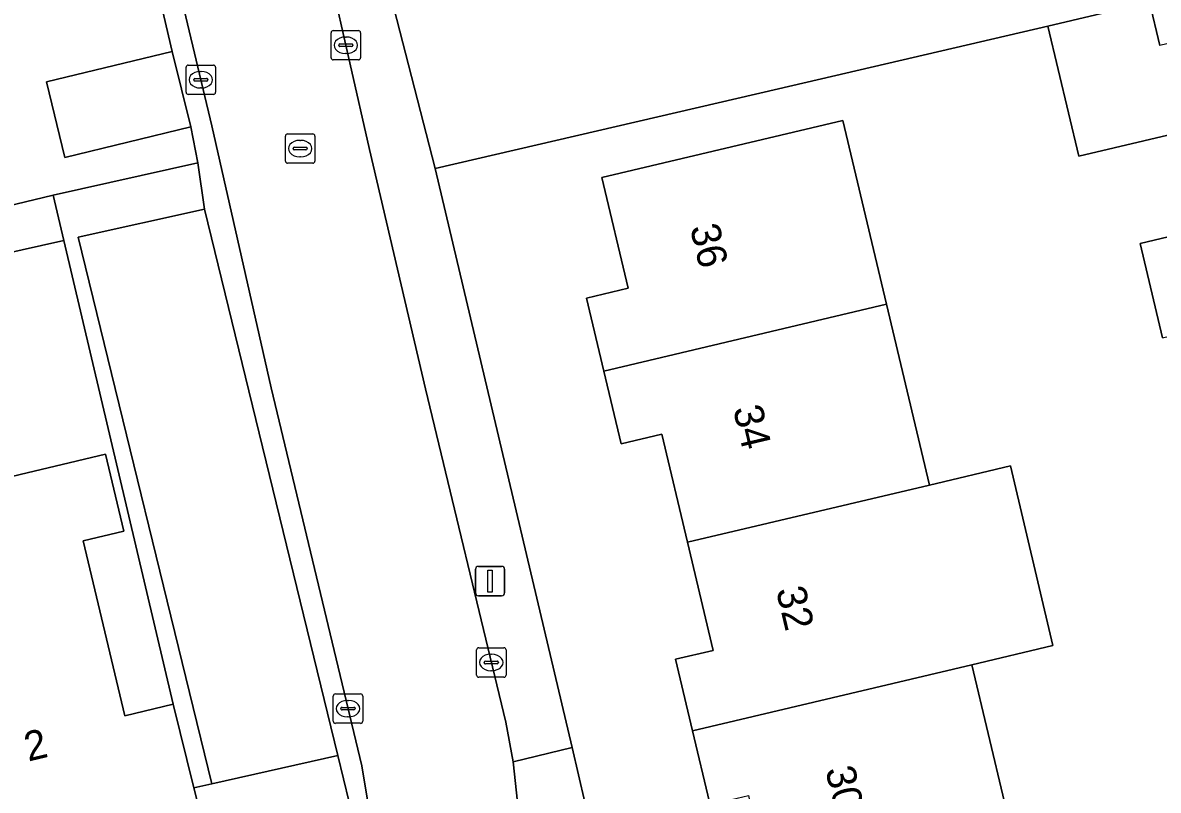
# Model space of a CAD drawing. Extents: x 158455 to 159797, y 387218 to 388672.
# Drawn here: x 159213.91 to 159252.49, y 388500.41 to 388526.5 of the extents above; entities that cross this region are included whole.
import ezdxf

# ---------------------------------------------------------------- set-up
doc = ezdxf.new("R2010")
doc.units = 0
for name, color, linetype in [('IMGEO_Erf', 7, 'Continuous'), ('IMGEO_Groenvoorziening', 7, 'Continuous'), ('IMGEO_Kolk', 7, 'Continuous'), ('IMGEO_Lichtmast', 7, 'Continuous'), ('IMGEO_Muur', 7, 'Continuous'), ('IMGEO_Pand', 7, 'Continuous'), ('IMGEO_Pand_nummerreeks', 7, 'Continuous'), ('IMGEO_Parkeervlak_open', 7, 'Continuous'), ('IMGEO_Rijbaan_lokaal_open', 7, 'Continuous'), ('IMGEO_Rioolput', 7, 'Continuous'), ('IMGEO_Voetpad_open', 7, 'Continuous')]:
    doc.layers.add(name, color=color, linetype=linetype)

msp = doc.modelspace()

# ---------------------------------------------------------------- linework, layer by layer
at = {"layer": 'IMGEO_Erf'}
for points in [[(159213.097, 388526.631), (159209.011, 388525.652), (159210.467, 388519.563), (159214.945, 388520.634), (159219.86, 388521.734), (159219.619, 388522.958), (159215.341, 388521.919), (159214.716, 388524.489), (159218.994, 388525.528), (159217.855, 388530.384)], [(159257.816, 388523.862), (159249.795, 388521.96), (159248.746, 388526.384), (159239.59, 388524.258), (159227.925, 388521.55), (159232.575, 388501.858), (159233.014, 388500)], [(159237.247, 388500), (159236.67, 388502.43), (159236.093, 388504.859), (159237.372, 388505.162), (159236.5, 388508.838), (159235.628, 388512.516), (159234.242, 388512.187), (159233.655, 388514.66), (159233.068, 388517.136), (159234.479, 388517.471), (159233.586, 388521.239), (159241.775, 388523.181), (159243.257, 388516.93), (159244.716, 388510.781), (159247.473, 388511.433), (159248.917, 388505.327), (159246.164, 388504.676), (159247.273, 388500)], [(159252.638, 388515.791), (159251.878, 388518.997), (159258.678, 388520.61)], [(159209.159, 388510.029), (159216.722, 388511.835), (159217.346, 388509.22), (159215.963, 388508.89), (159217.384, 388502.939), (159219.017, 388503.329), (159215.307, 388519.096), (159189.962, 388513.424)]]:
    msp.add_lwpolyline(points, dxfattribs=at)
at = {"layer": 'IMGEO_Groenvoorziening'}
msp.add_lwpolyline([(159224.997, 388500), (159224.623, 388501.584), (159220.333, 388500.623), (159219.723, 388500.486), (159219.844, 388500), (159220.455, 388497.441), (159215.377, 388496.228), (159216.736, 388490.538), (159217.224, 388488.283), (159217.78, 388488.407), (159219.299, 388488.747), (159219.579, 388488.81), (159223.163, 388493.374)], dxfattribs=at)
at = {"layer": 'IMGEO_Kolk'}
for p, q in [((159224.389, 388525.309), (159224.389, 388526.161)), ((159224.464, 388526.235), (159225.316, 388526.235)), ((159225.39, 388526.161), (159225.39, 388525.309)), ((159224.648, 388525.729), (159224.648, 388525.741)), ((159224.691, 388525.778), (159225.089, 388525.778)), ((159224.877, 388526.015), (159224.902, 388526.015)), ((159225.132, 388525.741), (159225.132, 388525.729)), ((159225.086, 388525.692), (159224.688, 388525.692)), ((159224.9, 388525.455), (159224.875, 388525.455)), ((159219.461, 388524.136), (159219.461, 388524.988)), ((159219.536, 388525.062), (159220.388, 388525.062)), ((159220.462, 388524.988), (159220.462, 388524.136)), ((159225.316, 388525.235), (159224.464, 388525.235)), ((159219.763, 388524.605), (159220.161, 388524.605)), ((159219.949, 388524.842), (159219.974, 388524.842)), ((159219.72, 388524.556), (159219.72, 388524.568)), ((159220.158, 388524.519), (159219.76, 388524.519)), ((159219.972, 388524.282), (159219.947, 388524.282)), ((159220.204, 388524.568), (159220.204, 388524.556)), ((159220.388, 388524.062), (159219.536, 388524.062)), ((159229.331, 388504.325), (159229.331, 388505.177)), ((159229.406, 388505.251), (159230.258, 388505.251)), ((159229.819, 388505.031), (159229.844, 388505.031)), ((159230.332, 388505.177), (159230.332, 388504.325)), ((159229.59, 388504.745), (159229.59, 388504.757)), ((159230.028, 388504.708), (159229.63, 388504.708)), ((159229.633, 388504.794), (159230.031, 388504.794)), ((159230.074, 388504.757), (159230.074, 388504.745)), ((159230.258, 388504.251), (159229.406, 388504.251)), ((159229.842, 388504.471), (159229.817, 388504.471)), ((159224.462, 388502.756), (159224.462, 388503.608)), ((159224.537, 388503.682), (159225.389, 388503.682)), ((159224.95, 388503.462), (159224.975, 388503.462)), ((159225.463, 388503.608), (159225.463, 388502.756)), ((159224.721, 388503.176), (159224.721, 388503.188)), ((159225.159, 388503.139), (159224.761, 388503.139)), ((159224.764, 388503.225), (159225.162, 388503.225)), ((159225.205, 388503.188), (159225.205, 388503.176)), ((159225.389, 388502.682), (159224.537, 388502.682)), ((159224.973, 388502.902), (159224.948, 388502.902))]:
    msp.add_line(p, q, dxfattribs=at)
for points in [[(159224.389, 388525.309), (159224.389, 388526.161)], [(159224.464, 388526.235), (159225.316, 388526.235)], [(159225.39, 388526.161), (159225.39, 388525.309)], [(159219.461, 388524.136), (159219.461, 388524.988)], [(159219.536, 388525.062), (159220.388, 388525.062)], [(159220.462, 388524.988), (159220.462, 388524.136)], [(159225.316, 388525.235), (159224.464, 388525.235)], [(159220.388, 388524.062), (159219.536, 388524.062)], [(159229.331, 388504.325), (159229.331, 388505.177)], [(159229.406, 388505.251), (159230.258, 388505.251)], [(159230.332, 388505.177), (159230.332, 388504.325)], [(159230.258, 388504.251), (159229.406, 388504.251)], [(159224.462, 388502.756), (159224.462, 388503.608)], [(159224.537, 388503.682), (159225.389, 388503.682)], [(159225.463, 388503.608), (159225.463, 388502.756)], [(159225.389, 388502.682), (159224.537, 388502.682)]]:
    msp.add_lwpolyline(points, dxfattribs=at)
for centre, radius, start, end in [((159224.466, 388526.159), 0.0765, 91.552, 178.448), ((159224.466, 388526.159), 0.0765, 91.552, 178.448), ((159225.314, 388526.159), 0.0765, 1.552, 88.448), ((159225.314, 388526.159), 0.0765, 1.552, 88.448), ((159224.688, 388525.738), 0.0403, 85.8775, 175.7526), ((159225.093, 388525.74), 0.0386, 1.7309, 96.639), ((159224.685, 388525.728), 0.0366, 178.938, 274.7102), ((159225.089, 388525.735), 0.043, 264.8664, 352.4533), ((159219.538, 388524.986), 0.0765, 91.552, 178.448), ((159219.538, 388524.986), 0.0765, 91.552, 178.448), ((159220.386, 388524.986), 0.0765, 1.552, 88.448), ((159220.386, 388524.986), 0.0765, 1.552, 88.448), ((159224.466, 388525.311), 0.0765, 181.552, 268.448), ((159224.466, 388525.311), 0.0765, 181.552, 268.448), ((159225.314, 388525.311), 0.0765, 271.552, 358.448), ((159225.314, 388525.311), 0.0765, 271.552, 358.448), ((159219.76, 388524.565), 0.0403, 85.8775, 175.7526), ((159220.165, 388524.567), 0.0386, 1.7309, 96.639), ((159219.757, 388524.555), 0.0366, 178.938, 274.7102), ((159220.161, 388524.562), 0.043, 264.8664, 352.4533), ((159219.538, 388524.138), 0.0765, 181.552, 268.448), ((159219.538, 388524.138), 0.0765, 181.552, 268.448), ((159220.386, 388524.138), 0.0765, 271.552, 358.448), ((159220.386, 388524.138), 0.0765, 271.552, 358.448), ((159229.408, 388505.175), 0.0765, 91.552, 178.448), ((159229.408, 388505.175), 0.0765, 91.552, 178.448), ((159230.256, 388505.175), 0.0765, 1.552, 88.448), ((159230.256, 388505.175), 0.0765, 1.552, 88.448), ((159229.63, 388504.754), 0.0403, 85.8775, 175.7526), ((159229.627, 388504.744), 0.0366, 178.938, 274.7102), ((159230.031, 388504.751), 0.043, 264.8664, 352.4533), ((159230.035, 388504.756), 0.0386, 1.7309, 96.639), ((159229.408, 388504.327), 0.0765, 181.552, 268.448), ((159229.408, 388504.327), 0.0765, 181.552, 268.448), ((159230.256, 388504.327), 0.0765, 271.552, 358.448), ((159230.256, 388504.327), 0.0765, 271.552, 358.448), ((159224.539, 388503.606), 0.0765, 91.552, 178.448), ((159224.539, 388503.606), 0.0765, 91.552, 178.448), ((159225.387, 388503.606), 0.0765, 1.552, 88.448), ((159225.387, 388503.606), 0.0765, 1.552, 88.448), ((159224.761, 388503.185), 0.0403, 85.8775, 175.7526), ((159224.758, 388503.175), 0.0366, 178.938, 274.7102), ((159225.162, 388503.182), 0.043, 264.8664, 352.4533), ((159225.166, 388503.187), 0.0386, 1.7309, 96.639), ((159224.539, 388502.758), 0.0765, 181.552, 268.448), ((159224.539, 388502.758), 0.0765, 181.552, 268.448), ((159225.387, 388502.758), 0.0765, 271.552, 358.448), ((159225.387, 388502.758), 0.0765, 271.552, 358.448)]:
    msp.add_arc(centre, radius, start, end, dxfattribs=at)
for centre, major_axis, ratio, start_param, end_param in [((159224.876, 388525.735), (-0.387, 0.002), 0.722429, 4.712389, 7.853982), ((159224.901, 388525.735), (-0.39, 0.002), 0.717154, 1.570796, 4.712389), ((159219.948, 388524.562), (-0.387, 0.002), 0.722429, 4.712389, 7.853982), ((159219.973, 388524.562), (-0.39, 0.002), 0.717154, 1.570796, 4.712389), ((159229.818, 388504.751), (-0.387, 0.002), 0.722429, 4.712389, 7.853982), ((159229.843, 388504.751), (-0.39, 0.002), 0.717154, 1.570796, 4.712389), ((159224.949, 388503.182), (-0.387, 0.002), 0.722429, 4.712389, 7.853982), ((159224.974, 388503.182), (-0.39, 0.002), 0.717154, 1.570796, 4.712389)]:
    msp.add_ellipse(centre, major_axis=major_axis, ratio=ratio, start_param=start_param, end_param=end_param, dxfattribs=at)
at = {"layer": 'IMGEO_Lichtmast'}
for p, q in [((159229.394, 388508.019), (159230.184, 388508.019)), ((159230.184, 388508.019), (159229.394, 388508.019)), ((159229.294, 388507.119), (159229.294, 388507.919)), ((159229.294, 388507.919), (159229.294, 388507.119)), ((159230.284, 388507.919), (159230.284, 388507.119)), ((159230.284, 388507.119), (159230.284, 388507.919)), ((159230.184, 388507.019), (159229.394, 388507.019)), ((159229.394, 388507.019), (159230.184, 388507.019))]:
    msp.add_line(p, q, dxfattribs=at)
msp.add_lwpolyline([(159229.714, 388507.894), (159229.864, 388507.894), (159229.864, 388507.144), (159229.714, 388507.144), (159229.714, 388507.894)], dxfattribs=at)
for centre, start, end in [((159229.394, 388507.919), 90, 180), ((159229.394, 388507.919), 90, 180), ((159230.184, 388507.919), 0, 90), ((159230.184, 388507.919), 360, 90), ((159229.394, 388507.119), 180, 270), ((159229.394, 388507.119), 180, 270), ((159230.184, 388507.119), 270, 0), ((159230.184, 388507.119), 270, 0)]:
    msp.add_arc(centre, 0.1, start, end, dxfattribs=at)
at = {"layer": 'IMGEO_Muur'}
for points in [[(159248.746, 388526.384), (159239.59, 388524.258)], [(159219.017, 388503.329), (159214.945, 388520.634)]]:
    msp.add_lwpolyline(points, dxfattribs=at)
at = {"layer": 'IMGEO_Pand'}
for points in [[(159248.746, 388526.384), (159249.795, 388521.96), (159257.816, 388523.862), (159257.116, 388526.81), (159252.549, 388525.727), (159252.199, 388527.203)], [(159218.994, 388525.528), (159214.716, 388524.489), (159215.341, 388521.919), (159219.619, 388522.958)], [(159243.257, 388516.93), (159241.775, 388523.181), (159233.586, 388521.239), (159234.479, 388517.471), (159233.068, 388517.136), (159233.655, 388514.66)], [(159255.278, 388513.279), (159260.144, 388514.429), (159258.678, 388520.61), (159251.878, 388518.997), (159252.638, 388515.791), (159254.573, 388516.25)], [(159244.716, 388510.781), (159243.257, 388516.93), (159233.655, 388514.66), (159234.242, 388512.187), (159235.628, 388512.516), (159236.5, 388508.838)], [(159219.844, 388500), (159219.723, 388500.486), (159219.017, 388503.329), (159217.384, 388502.939), (159215.963, 388508.89), (159217.346, 388509.22), (159216.722, 388511.835), (159209.159, 388510.029), (159209.783, 388507.414), (159209.644, 388507.381), (159211.411, 388500), (159213.842, 388489.847), (159216.736, 388490.538), (159215.377, 388496.228), (159220.455, 388497.441)], [(159244.716, 388510.781), (159236.5, 388508.838), (159237.372, 388505.162), (159236.093, 388504.859), (159236.67, 388502.43), (159246.164, 388504.676), (159248.917, 388505.327), (159247.473, 388511.433)], [(159246.164, 388504.676), (159236.67, 388502.43), (159237.247, 388500), (159237.612, 388500.002), (159238.566, 388500.228), (159238.621, 388500), (159239.431, 388496.585), (159247.62, 388498.534), (159247.273, 388500)]]:
    msp.add_lwpolyline(points, close=True, dxfattribs=at)
at = {"layer": 'IMGEO_Parkeervlak_open'}
msp.add_lwpolyline([(159220.333, 388500.623), (159224.623, 388501.584), (159220.088, 388520.166), (159215.798, 388519.206)], close=True, dxfattribs=at)
at = {"layer": 'IMGEO_Rijbaan_lokaal_open'}
for points in [[(159256.383, 388533.977), (159250.299, 388532.525), (159244.134, 388531.054), (159241.124, 388530.336), (159237.991, 388529.61), (159234.735, 388528.855), (159231.565, 388528.098), (159226.519, 388527.01), (159227.925, 388521.55), (159239.59, 388524.258), (159248.746, 388526.384), (159252.199, 388527.203), (159252.549, 388525.727)], [(159225.693, 388522.19), (159223.692, 388531.036), (159223.478, 388531.915), (159218.5, 388530.706), (159220.333, 388522.995), (159222.353, 388514.086), (159225.428, 388501.235), (159225.642, 388500), (159225.673, 388499.652), (159225.692, 388499.303)], [(159225.692, 388498.604), (159225.673, 388498.255), (159225.642, 388497.907), (159230.749, 388499.15), (159230.72, 388500), (159230.579, 388501.37), (159230.322, 388502.724), (159227.591, 388514.053), (159225.693, 388522.19)]]:
    msp.add_lwpolyline(points, dxfattribs=at)
at = {"layer": 'IMGEO_Rioolput'}
for p, q in [((159222.912, 388522.722), (159223.764, 388522.722)), ((159222.837, 388521.796), (159222.837, 388522.648)), ((159223.139, 388522.265), (159223.537, 388522.265)), ((159223.325, 388522.502), (159223.35, 388522.502)), ((159223.838, 388522.648), (159223.838, 388521.796)), ((159223.096, 388522.216), (159223.096, 388522.228)), ((159223.534, 388522.179), (159223.136, 388522.179)), ((159223.348, 388521.942), (159223.323, 388521.942)), ((159223.58, 388522.228), (159223.58, 388522.216)), ((159223.764, 388521.722), (159222.912, 388521.722))]:
    msp.add_line(p, q, dxfattribs=at)
for points in [[(159222.912, 388522.722), (159223.764, 388522.722)], [(159222.837, 388521.796), (159222.837, 388522.648)], [(159223.838, 388522.648), (159223.838, 388521.796)], [(159223.764, 388521.722), (159222.912, 388521.722)]]:
    msp.add_lwpolyline(points, dxfattribs=at)
for centre, radius, start, end in [((159222.914, 388522.646), 0.0765, 91.552, 178.448), ((159222.914, 388522.646), 0.0765, 91.552, 178.448), ((159223.762, 388522.646), 0.0765, 1.552, 88.448), ((159223.762, 388522.646), 0.0765, 1.552, 88.448), ((159223.136, 388522.225), 0.0403, 85.8775, 175.7526), ((159223.541, 388522.227), 0.0386, 1.7309, 96.639), ((159223.133, 388522.215), 0.0366, 178.938, 274.7102), ((159223.537, 388522.222), 0.043, 264.8664, 352.4533), ((159222.914, 388521.798), 0.0765, 181.552, 268.448), ((159222.914, 388521.798), 0.0765, 181.552, 268.448), ((159223.762, 388521.798), 0.0765, 271.552, 358.448), ((159223.762, 388521.798), 0.0765, 271.552, 358.448)]:
    msp.add_arc(centre, radius, start, end, dxfattribs=at)
for centre, major_axis, ratio, start_param, end_param in [((159223.324, 388522.222), (-0.387, 0.002), 0.722429, 4.712389, 7.853982), ((159223.349, 388522.222), (-0.39, 0.002), 0.717154, 1.570796, 4.712389)]:
    msp.add_ellipse(centre, major_axis=major_axis, ratio=ratio, start_param=start_param, end_param=end_param, dxfattribs=at)
at = {"layer": 'IMGEO_Voetpad_open'}
for points in [[(159218.402, 388552.833), (159221.174, 388541.401), (159222.827, 388534.598), (159223.478, 388531.915), (159223.692, 388531.036), (159225.693, 388522.19), (159227.591, 388514.053), (159230.322, 388502.724), (159230.579, 388501.37), (159232.575, 388501.858), (159227.925, 388521.55), (159226.519, 388527.01), (159220.277, 388553.749)], [(159217.855, 388530.384), (159218.994, 388525.528), (159219.619, 388522.958), (159219.86, 388521.734), (159220.088, 388520.166), (159224.623, 388501.584), (159224.997, 388500)], [(159225.692, 388499.303), (159225.673, 388499.652), (159225.642, 388500), (159225.428, 388501.235), (159222.353, 388514.086), (159220.333, 388522.995), (159218.5, 388530.706)], [(159173.162, 388511.824), (159189.423, 388515.706), (159189.962, 388513.424), (159215.307, 388519.096), (159214.945, 388520.634), (159210.467, 388519.563), (159210.524, 388519.326), (159205.662, 388518.163), (159201.608, 388517.194), (159201.551, 388517.431), (159190.825, 388514.867), (159190.27, 388517.346), (159189.1, 388517.067), (159185.857, 388516.293), (159185.913, 388516.058), (159182.944, 388515.354), (159182.889, 388515.584), (159174.468, 388513.573)], [(159233.014, 388500), (159232.575, 388501.858), (159230.579, 388501.37), (159230.72, 388500), (159230.749, 388499.15)]]:
    msp.add_lwpolyline(points, dxfattribs=at)
msp.add_lwpolyline([(159219.86, 388521.734), (159214.945, 388520.634), (159215.307, 388519.096), (159219.017, 388503.329), (159219.723, 388500.486), (159220.333, 388500.623), (159215.798, 388519.206), (159220.088, 388520.166)], close=True, dxfattribs=at)

# ---------------------------------------------------------------- texts
at = {"layer": 'IMGEO_Pand_nummerreeks'}
for s, rotation, p in [('36', 283.3367, (159236.577, 388519.542)), ('34', 283.3367, (159238.039, 388513.379)), ('32', 283.3382, (159239.5, 388507.218)), ('2', 13.4301, (159214.098, 388501.379)), ('30', 283.3367, (159241.176, 388501.11))]:
    msp.add_text(s, height=1, rotation=rotation, dxfattribs=at).set_placement(p)

doc.saveas('drawing.dxf')
